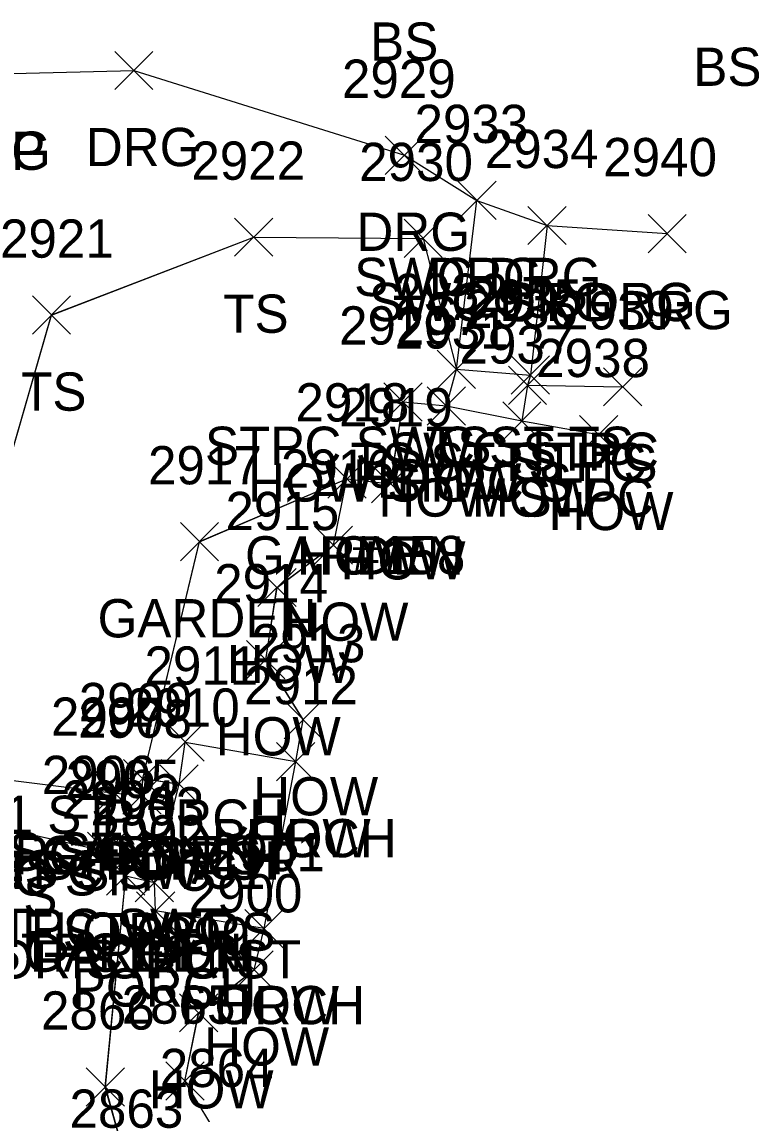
# Model space of a CAD drawing. Extents: x 1554668 to 1563881, y 831386 to 834374.
# Drawn here: x 1562308.4 to 1562347, y 832762.4 to 832819.5 of the extents above; entities that cross this region are included whole.
import ezdxf

# ---------------------------------------------------------------- set-up
doc = ezdxf.new("R2010")
doc.units = 0
for name, color, linetype in [('L_A', 7, 'Continuous'), ('L_C', 7, 'Continuous'), ('L_I', 7, 'Continuous'), ('L_TIC', 7, 'Continuous'), ('LAPB', 7, 'Continuous'), ('LBC', 7, 'Continuous'), ('LBF', 7, 'Continuous'), ('LELB', 7, 'Continuous'), ('R_A', 7, 'Continuous'), ('R_I', 7, 'Continuous'), ('R_TIC', 7, 'Continuous'), ('RDG', 7, 'Continuous'), ('RSW', 7, 'Continuous')]:
    doc.layers.add(name, color=color, linetype=linetype)

msp = doc.modelspace()

# ---------------------------------------------------------------- linework, layer by layer
at = {"layer": 'L_TIC'}
for points in [[(1562319.521, 832807.206), (1562321.521, 832809.206)], [(1562321.521, 832807.206), (1562319.521, 832809.206)], [(1562328.383, 832807.139), (1562330.383, 832809.139)], [(1562330.383, 832807.139), (1562328.383, 832809.139)], [(1562308.952, 832803.133), (1562310.952, 832805.133)], [(1562310.952, 832803.133), (1562308.952, 832805.133)], [(1562330.123, 832800.3), (1562332.123, 832802.3)], [(1562332.123, 832800.3), (1562330.123, 832802.3)], [(1562330.123, 832800.3), (1562332.123, 832802.3)], [(1562332.123, 832800.3), (1562330.123, 832802.3)], [(1562333.988, 832799.994), (1562335.988, 832801.994)], [(1562335.988, 832799.994), (1562333.988, 832801.994)], [(1562333.841, 832799.464), (1562335.841, 832801.464)], [(1562335.841, 832799.464), (1562333.841, 832801.464)], [(1562333.841, 832799.464), (1562335.841, 832801.464)], [(1562335.841, 832799.464), (1562333.841, 832801.464)], [(1562338.811, 832799.381), (1562340.811, 832801.381)], [(1562340.811, 832799.381), (1562338.811, 832801.381)], [(1562327.333, 832798.591), (1562329.333, 832800.591)], [(1562329.333, 832798.591), (1562327.333, 832800.591)], [(1562329.598, 832798.381), (1562331.598, 832800.381)], [(1562331.598, 832798.381), (1562329.598, 832800.381)], [(1562329.598, 832798.381), (1562331.598, 832800.381)], [(1562331.598, 832798.381), (1562329.598, 832800.381)], [(1562333.543, 832797.596), (1562335.543, 832799.596)], [(1562335.543, 832797.596), (1562333.543, 832799.596)], [(1562333.543, 832797.596), (1562335.543, 832799.596)], [(1562335.543, 832797.596), (1562333.543, 832799.596)], [(1562337.554, 832796.891), (1562339.554, 832798.891)], [(1562339.554, 832796.891), (1562337.554, 832798.891)], [(1562324.399, 832794.57), (1562326.399, 832796.57)], [(1562326.399, 832794.57), (1562324.399, 832796.57)], [(1562324.399, 832794.57), (1562326.399, 832796.57)], [(1562326.399, 832794.57), (1562324.399, 832796.57)], [(1562326.681, 832794.313), (1562328.681, 832796.313)], [(1562328.681, 832794.313), (1562326.681, 832796.313)], [(1562316.689, 832791.285), (1562318.689, 832793.285)], [(1562318.689, 832791.285), (1562316.689, 832793.285)], [(1562323.694, 832791.105), (1562325.694, 832793.105)], [(1562325.694, 832791.105), (1562323.694, 832793.105)], [(1562320.739, 832788.892), (1562322.739, 832790.892)], [(1562322.739, 832788.892), (1562320.739, 832790.892)], [(1562320.151, 832785.115), (1562322.151, 832787.115)], [(1562322.151, 832785.115), (1562320.151, 832787.115)], [(1562322.108, 832781.98), (1562324.108, 832783.98)], [(1562324.108, 832781.98), (1562322.108, 832783.98)], [(1562315.938, 832780.814), (1562317.938, 832782.814)], [(1562317.938, 832780.814), (1562315.938, 832782.814)], [(1562321.717, 832779.79), (1562323.717, 832781.79)], [(1562323.717, 832779.79), (1562321.717, 832781.79)], [(1562321.717, 832779.79), (1562323.717, 832781.79)], [(1562323.717, 832779.79), (1562321.717, 832781.79)], [(1562313.722, 832778.905), (1562315.722, 832780.905)], [(1562315.722, 832778.905), (1562313.722, 832780.905)], [(1562313.722, 832778.905), (1562315.722, 832780.905)], [(1562315.722, 832778.905), (1562313.722, 832780.905)], [(1562315.622, 832778.618), (1562317.622, 832780.618)], [(1562317.622, 832778.618), (1562315.622, 832780.618)], [(1562315.622, 832778.618), (1562317.622, 832780.618)], [(1562317.622, 832778.618), (1562315.622, 832780.618)], [(1562312.26, 832778.141), (1562314.26, 832780.141)], [(1562314.26, 832778.141), (1562312.26, 832780.141)], [(1562313.681, 832778.037), (1562315.681, 832780.037)], [(1562315.681, 832778.037), (1562313.681, 832780.037)], [(1562311.837, 832775.099), (1562313.837, 832777.099)], [(1562313.837, 832775.099), (1562311.837, 832777.099)], [(1562313.026, 832774.886), (1562315.026, 832776.886)], [(1562315.026, 832774.886), (1562313.026, 832776.886)], [(1562312.831, 832773.806), (1562314.831, 832775.806)], [(1562314.831, 832773.806), (1562312.831, 832775.806)], [(1562312.831, 832773.806), (1562314.831, 832775.806)], [(1562314.831, 832773.806), (1562312.831, 832775.806)], [(1562314.33, 832773.457), (1562316.33, 832775.457)], [(1562316.33, 832773.457), (1562314.33, 832775.457)], [(1562314.33, 832773.457), (1562316.33, 832775.457)], [(1562316.33, 832773.457), (1562314.33, 832775.457)], [(1562314.392, 832771.988), (1562316.392, 832773.988)], [(1562316.392, 832771.988), (1562314.392, 832773.988)], [(1562320.065, 832771.064), (1562322.065, 832773.064)], [(1562322.065, 832771.064), (1562320.065, 832773.064)], [(1562320.065, 832771.064), (1562322.065, 832773.064)], [(1562322.065, 832771.064), (1562320.065, 832773.064)], [(1562319.545, 832768.906), (1562321.545, 832770.906)], [(1562321.545, 832768.906), (1562319.545, 832770.906)], [(1562316.644, 832766.661), (1562318.644, 832768.661)], [(1562318.644, 832766.661), (1562316.644, 832768.661)], [(1562315.924, 832763.091), (1562317.924, 832765.091)], [(1562317.924, 832763.091), (1562315.924, 832765.091)], [(1562311.763, 832762.782), (1562313.763, 832764.782)], [(1562313.763, 832762.782), (1562311.763, 832764.782)]]:
    msp.add_lwpolyline(points, dxfattribs=at)
at = {"layer": 'LAPB'}
for points in [[(1562314.722, 832779.905), (1562317.689, 832792.285), (1562325.399, 832795.57)], [(1562314.726, 832779.908), (1562317.69, 832792.292), (1562325.4, 832795.576)], [(1562314.726, 832779.908), (1562317.69, 832792.292), (1562325.4, 832795.576)], [(1562314.726, 832779.908), (1562317.69, 832792.292), (1562325.4, 832795.576)], [(1562346.678, 832751.843), (1562345.262, 832734.703), (1562325.502, 832741.769), (1562318.413, 832757.216), (1562314.198, 832758.651), (1562312.763, 832763.782), (1562313.831, 832774.806)], [(1562346.682, 832751.844), (1562345.266, 832734.703), (1562325.504, 832741.767), (1562318.416, 832757.217), (1562314.199, 832758.648), (1562312.767, 832763.783), (1562313.836, 832774.807)], [(1562346.682, 832751.844), (1562345.266, 832734.703), (1562325.504, 832741.767), (1562318.416, 832757.217), (1562314.199, 832758.648), (1562312.767, 832763.783), (1562313.836, 832774.807)], [(1562346.682, 832751.844), (1562345.266, 832734.703), (1562325.504, 832741.767), (1562318.416, 832757.217), (1562314.199, 832758.648), (1562312.767, 832763.783), (1562313.836, 832774.807)]]:
    msp.add_lwpolyline(points, dxfattribs=at)
at = {"layer": 'LBC'}
for points in [[(1562346.678, 832751.843), (1562318.413, 832757.216), (1562318.919, 832760.779), (1562316.924, 832764.091), (1562317.644, 832767.661), (1562320.545, 832769.906), (1562321.065, 832772.064), (1562322.717, 832780.79), (1562323.108, 832782.98), (1562321.151, 832786.115), (1562321.739, 832789.892), (1562324.694, 832792.105), (1562325.399, 832795.57), (1562327.681, 832795.313), (1562328.333, 832799.591), (1562330.598, 832799.381), (1562334.543, 832798.596), (1562338.554, 832797.891)], [(1562346.682, 832751.844), (1562318.416, 832757.217), (1562318.921, 832760.776), (1562316.927, 832764.091), (1562317.647, 832767.666), (1562320.548, 832769.91), (1562321.066, 832772.072), (1562322.72, 832780.795), (1562323.111, 832782.984), (1562321.151, 832786.123), (1562321.743, 832789.895), (1562324.698, 832792.108), (1562325.4, 832795.576), (1562327.685, 832795.316), (1562328.337, 832799.593), (1562330.6, 832799.386), (1562334.549, 832798.596), (1562338.56, 832797.892)], [(1562346.682, 832751.844), (1562318.416, 832757.217), (1562318.921, 832760.776), (1562316.927, 832764.091), (1562317.647, 832767.666), (1562320.548, 832769.91), (1562321.066, 832772.072), (1562322.72, 832780.795), (1562323.111, 832782.984), (1562321.151, 832786.123), (1562321.743, 832789.895), (1562324.698, 832792.108), (1562325.4, 832795.576), (1562327.685, 832795.316), (1562328.337, 832799.593), (1562330.6, 832799.386), (1562334.549, 832798.596), (1562338.56, 832797.892)], [(1562346.682, 832751.844), (1562318.416, 832757.217), (1562318.921, 832760.776), (1562316.927, 832764.091), (1562317.647, 832767.666), (1562320.548, 832769.91), (1562321.066, 832772.072), (1562322.72, 832780.795), (1562323.111, 832782.984), (1562321.151, 832786.123), (1562321.743, 832789.895), (1562324.698, 832792.108), (1562325.4, 832795.576), (1562327.685, 832795.316), (1562328.337, 832799.593), (1562330.6, 832799.386), (1562334.549, 832798.596), (1562338.56, 832797.892)]]:
    msp.add_lwpolyline(points, dxfattribs=at)
at = {"layer": 'LBF'}
for points in [[(1562330.598, 832799.381), (1562331.123, 832801.3), (1562334.988, 832800.994), (1562334.841, 832800.464), (1562334.543, 832798.596)], [(1562330.6, 832799.386), (1562331.123, 832801.306), (1562334.993, 832800.996), (1562334.843, 832800.47), (1562334.549, 832798.596)], [(1562330.6, 832799.386), (1562331.123, 832801.306), (1562334.993, 832800.996), (1562334.843, 832800.47), (1562334.549, 832798.596)], [(1562330.6, 832799.386), (1562331.123, 832801.306), (1562334.993, 832800.996), (1562334.843, 832800.47), (1562334.549, 832798.596)], [(1562321.065, 832772.064), (1562315.392, 832772.988), (1562315.33, 832774.457), (1562316.622, 832779.618), (1562316.938, 832781.814), (1562322.717, 832780.79)], [(1562321.066, 832772.072), (1562315.394, 832772.993), (1562315.334, 832774.46), (1562316.623, 832779.625), (1562316.943, 832781.814), (1562322.72, 832780.795)], [(1562321.066, 832772.072), (1562315.394, 832772.993), (1562315.334, 832774.46), (1562316.623, 832779.625), (1562316.943, 832781.814), (1562322.72, 832780.795)], [(1562321.066, 832772.072), (1562315.394, 832772.993), (1562315.334, 832774.46), (1562316.623, 832779.625), (1562316.943, 832781.814), (1562322.72, 832780.795)], [(1562315.33, 832774.457), (1562313.831, 832774.806), (1562314.026, 832775.886), (1562312.837, 832776.099), (1562313.26, 832779.141), (1562314.681, 832779.037), (1562314.722, 832779.905), (1562316.622, 832779.618)], [(1562315.334, 832774.46), (1562313.836, 832774.807), (1562314.029, 832775.89), (1562312.841, 832776.1), (1562313.263, 832779.145), (1562314.685, 832779.039), (1562314.726, 832779.908), (1562316.623, 832779.625)], [(1562315.334, 832774.46), (1562313.836, 832774.807), (1562314.029, 832775.89), (1562312.841, 832776.1), (1562313.263, 832779.145), (1562314.685, 832779.039), (1562314.726, 832779.908), (1562316.623, 832779.625)], [(1562315.334, 832774.46), (1562313.836, 832774.807), (1562314.029, 832775.89), (1562312.841, 832776.1), (1562313.263, 832779.145), (1562314.685, 832779.039), (1562314.726, 832779.908), (1562316.623, 832779.625)]]:
    msp.add_lwpolyline(points, dxfattribs=at)
at = {"layer": 'LELB'}
for points in [[(1562305.684, 832780.085), (1562304.002, 832783.547), (1562309.952, 832804.133), (1562320.521, 832808.206), (1562329.383, 832808.139), (1562331.123, 832801.3)], [(1562305.685, 832780.081), (1562304.006, 832783.549), (1562309.953, 832804.139), (1562320.525, 832808.209), (1562329.385, 832808.144), (1562331.123, 832801.306)], [(1562305.685, 832780.081), (1562304.006, 832783.549), (1562309.953, 832804.139), (1562320.525, 832808.209), (1562329.385, 832808.144), (1562331.123, 832801.306)], [(1562305.685, 832780.081), (1562304.006, 832783.549), (1562309.953, 832804.139), (1562320.525, 832808.209), (1562329.385, 832808.144), (1562331.123, 832801.306)], [(1562334.841, 832800.464), (1562339.811, 832800.381)], [(1562334.843, 832800.47), (1562339.812, 832800.387)], [(1562334.843, 832800.47), (1562339.812, 832800.387)], [(1562334.843, 832800.47), (1562339.812, 832800.387)]]:
    msp.add_lwpolyline(points, dxfattribs=at)
at = {"layer": 'R_TIC'}
for points in [[(1562313.254, 832815.918), (1562315.254, 832817.918)], [(1562315.254, 832815.918), (1562313.254, 832817.918)], [(1562327.404, 832811.488), (1562329.404, 832813.488)], [(1562329.404, 832811.488), (1562327.404, 832813.488)], [(1562331.193, 832809.127), (1562333.193, 832811.127)], [(1562333.193, 832809.127), (1562331.193, 832811.127)], [(1562331.193, 832809.127), (1562333.193, 832811.127)], [(1562333.193, 832809.127), (1562331.193, 832811.127)], [(1562334.865, 832807.816), (1562336.865, 832809.816)], [(1562336.865, 832807.816), (1562334.865, 832809.816)], [(1562334.865, 832807.816), (1562336.865, 832809.816)], [(1562336.865, 832807.816), (1562334.865, 832809.816)], [(1562341.143, 832807.391), (1562343.143, 832809.391)], [(1562343.143, 832807.391), (1562341.143, 832809.391)], [(1562330.123, 832800.3), (1562332.123, 832802.3)], [(1562332.123, 832800.3), (1562330.123, 832802.3)], [(1562333.988, 832799.994), (1562335.988, 832801.994)], [(1562335.988, 832799.994), (1562333.988, 832801.994)], [(1562312.26, 832778.141), (1562314.26, 832780.141)], [(1562314.26, 832778.141), (1562312.26, 832780.141)], [(1562311.837, 832775.099), (1562313.837, 832777.099)], [(1562313.837, 832775.099), (1562311.837, 832777.099)]]:
    msp.add_lwpolyline(points, dxfattribs=at)
at = {"layer": 'RDG'}
for points in [[(1562306.492, 832816.724), (1562314.254, 832816.918), (1562328.404, 832812.488), (1562332.193, 832810.127), (1562335.865, 832808.816), (1562342.143, 832808.391)], [(1562306.496, 832816.726), (1562314.258, 832816.92), (1562328.404, 832812.495), (1562332.198, 832810.129), (1562335.868, 832808.82), (1562342.149, 832808.392)], [(1562306.496, 832816.726), (1562314.258, 832816.92), (1562328.404, 832812.495), (1562332.198, 832810.129), (1562335.868, 832808.82), (1562342.149, 832808.392)], [(1562306.496, 832816.726), (1562314.258, 832816.92), (1562328.404, 832812.495), (1562332.198, 832810.129), (1562335.868, 832808.82), (1562342.149, 832808.392)]]:
    msp.add_lwpolyline(points, dxfattribs=at)
at = {"layer": 'RSW'}
for points in [[(1562331.123, 832801.306), (1562332.198, 832810.129)], [(1562331.123, 832801.306), (1562332.198, 832810.129)], [(1562331.123, 832801.306), (1562332.198, 832810.129)], [(1562331.123, 832801.3), (1562332.193, 832810.127)], [(1562335.865, 832808.816), (1562334.988, 832800.994)], [(1562335.868, 832808.82), (1562334.993, 832800.996)], [(1562335.868, 832808.82), (1562334.993, 832800.996)], [(1562335.868, 832808.82), (1562334.993, 832800.996)], [(1562301.587, 832782.011), (1562305.684, 832780.085), (1562313.26, 832779.141)], [(1562301.592, 832782.014), (1562305.685, 832780.081), (1562313.263, 832779.145)], [(1562301.592, 832782.014), (1562305.685, 832780.081), (1562313.263, 832779.145)], [(1562301.592, 832782.014), (1562305.685, 832780.081), (1562313.263, 832779.145)], [(1562301.148, 832778.794), (1562305.356, 832777.78), (1562312.837, 832776.099)], [(1562301.15, 832778.792), (1562305.358, 832777.778), (1562312.841, 832776.1)], [(1562301.15, 832778.792), (1562305.358, 832777.778), (1562312.841, 832776.1)], [(1562301.15, 832778.792), (1562305.358, 832777.778), (1562312.841, 832776.1)]]:
    msp.add_lwpolyline(points, dxfattribs=at)

# ---------------------------------------------------------------- texts
at = {"layer": 'L_A'}
for s, p in [('BS', (1562326.609, 832817.43)), ('BS', (1562343.507, 832816.112)), ('TS', (1562318.931, 832803.206)), ('TS', (1562327.793, 832803.139)), ('TS', (1562308.361, 832799.133)), ('STPC SWC ST TS', (1562317.973, 832796.3)), ('SWC STPC', (1562327.595, 832795.994)), ('TS', (1562329.532, 832796.3)), ('TS ST STPC', (1562325.59, 832795.464)), ('TS', (1562333.251, 832795.464)), ('TS', (1562338.221, 832795.381)), ('HOW STPC ST', (1562320.228, 832794.381)), ('HOW', (1562325.718, 832794.591)), ('HOW', (1562327.984, 832794.381)), ('HOW STPC', (1562327.039, 832793.596)), ('HOW', (1562331.929, 832793.596)), ('HOW', (1562335.939, 832792.891)), ('GARDEN', (1562320.068, 832790.57)), ('HOW', (1562322.784, 832790.57)), ('HOW', (1562325.067, 832790.313)), ('GARDEN', (1562312.358, 832787.285)), ('HOW', (1562322.08, 832787.105)), ('HOW', (1562319.125, 832784.892)), ('HOW', (1562318.537, 832781.115)), ('HOW', (1562320.494, 832777.98)), ('STPC1 SWC1 ST', (1562291.894, 832777.011)), ('PORCH', (1562312.56, 832776.814)), ('PORCH', (1562318.34, 832775.79)), ('HOW', (1562320.103, 832775.79)), ('STPC GDN ST', (1562304.588, 832774.905)), ('GARDEN', (1562309.392, 832774.905)), ('STPC POR', (1562309.323, 832774.618)), ('PORCH', (1562312.244, 832774.618)), ('STPC ST STPC1 ST BS', (1562281.193, 832774.164)), ('STPC ST STPC1 ST BS', (1562281.193, 832774.164)), ('STPC1 STPC SWC ST', (1562286.415, 832773.794)), ('STPC1 STPC SWC ST', (1562286.415, 832773.794)), ('STPC SWC1', (1562305.544, 832774.141)), ('STPC', (1562311.192, 832774.037)), ('STPC SWC', (1562305.443, 832771.099)), ('STPC', (1562310.537, 832770.886)), ('STPC GDN', (1562306.564, 832769.806)), ('GARDEN', (1562308.501, 832769.806)), ('POR STPC ST', (1562305.165, 832769.457)), ('PORCH', (1562310.952, 832769.457)), ('PORCH', (1562311.014, 832767.988)), ('PORCH', (1562316.687, 832767.064)), ('HOW', (1562318.451, 832767.064)), ('HOW', (1562317.931, 832764.906)), ('HOW', (1562315.03, 832762.661))]:
    msp.add_text(s, height=2, dxfattribs=at).set_placement(p)
at = {"layer": 'L_C'}
for s, p in [('#158', (1562325.64, 832790.591)), ('FLOWERS', (1562308.423, 832770.905))]:
    msp.add_text(s, height=2, dxfattribs=at).set_placement(p)
at = {"layer": 'L_I'}
for s, p in [('2922', (1562317.262, 832811.206)), ('2930', (1562326.037, 832811.139)), ('2921', (1562307.259, 832807.133)), ('2932', (1562327.863, 832804.3)), ('2932', (1562327.863, 832804.3)), ('2935', (1562331.729, 832803.994)), ('2936', (1562331.527, 832803.464)), ('2936', (1562331.527, 832803.464)), ('2939', (1562336.544, 832803.381)), ('2920', (1562324.986, 832802.591)), ('2931', (1562327.905, 832802.381)), ('2931', (1562327.905, 832802.381)), ('2937', (1562331.283, 832801.596)), ('2937', (1562331.283, 832801.596)), ('2938', (1562335.294, 832800.891)), ('2918', (1562322.706, 832798.57)), ('2918', (1562322.706, 832798.57)), ('2919', (1562324.981, 832798.313)), ('2917', (1562314.996, 832795.285)), ('2916', (1562321.946, 832795.105)), ('2915', (1562319.046, 832792.892)), ('2914', (1562318.458, 832789.115)), ('2913', (1562320.415, 832785.98)), ('2911', (1562314.812, 832784.814)), ('2912', (1562320.025, 832783.79)), ('2912', (1562320.025, 832783.79)), ('2909', (1562311.376, 832782.905)), ('2909', (1562311.376, 832782.905)), ('2910', (1562313.843, 832782.618)), ('2910', (1562313.843, 832782.618)), ('2907', (1562309.921, 832782.141)), ('2908', (1562311.342, 832782.037)), ('2906', (1562309.443, 832779.099)), ('2905', (1562310.687, 832778.886)), ('2904', (1562310.493, 832777.806)), ('2904', (1562310.493, 832777.806)), ('2903', (1562311.992, 832777.457)), ('2903', (1562311.992, 832777.457)), ('2902', (1562312.054, 832775.988)), ('2901', (1562318.293, 832775.064)), ('2901', (1562318.293, 832775.064)), ('2900', (1562317.12, 832772.906)), ('2899', (1562314.376, 832770.661)), ('2865', (1562313.617, 832767.091)), ('2866', (1562309.401, 832766.782)), ('2864', (1562315.612, 832763.779)), ('2863', (1562310.891, 832761.651))]:
    msp.add_text(s, height=2, dxfattribs=at).set_placement(p)
at = {"layer": 'R_A'}
for s, p in [('DRG', (1562311.742, 832811.918)), ('DRG', (1562303.98, 832811.724)), ('DRP', (1562303.98, 832811.724)), ('DRG', (1562325.892, 832807.488)), ('SWC DRG', (1562325.776, 832805.127)), ('DRG', (1562329.681, 832805.127)), ('SWC ST DRG', (1562326.55, 832803.816)), ('DRG', (1562333.353, 832803.816)), ('DRG', (1562339.631, 832803.391)), ('STPC SWC ST TS', (1562317.973, 832796.3)), ('SWC STPC', (1562327.595, 832795.994)), ('STPC1 SWC1 ST', (1562291.894, 832777.011)), ('SWC1 TS ST', (1562297.597, 832775.085)), ('STPC1 STPC SWC ST', (1562286.415, 832773.794)), ('STPC SWC1', (1562305.544, 832774.141)), ('SWC TS', (1562299.86, 832772.78)), ('STPC SWC', (1562305.443, 832771.099))]:
    msp.add_text(s, height=2, dxfattribs=at).set_placement(p)
at = {"layer": 'R_I'}
for s, p in [('2929', (1562325.137, 832815.488)), ('2933', (1562328.933, 832813.127)), ('2933', (1562328.933, 832813.127)), ('2934', (1562332.605, 832811.816)), ('2934', (1562332.605, 832811.816)), ('2940', (1562338.797, 832811.391)), ('2932', (1562327.863, 832804.3)), ('2935', (1562331.729, 832803.994)), ('2907', (1562309.921, 832782.141)), ('2906', (1562309.443, 832779.099))]:
    msp.add_text(s, height=2, dxfattribs=at).set_placement(p)

doc.saveas('drawing.dxf')
